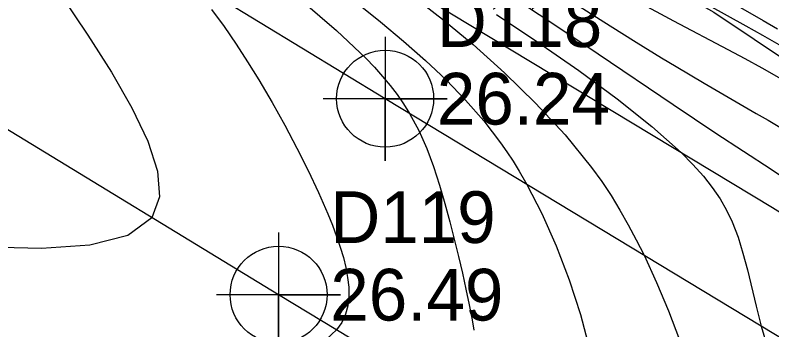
# Model space of a CAD drawing. Extents: x 2356077 to 2359823, y 225951 to 227822.
# Drawn here: x 2356540.32 to 2356576.9, y 227342.76 to 227357.98 of the extents above; entities that cross this region are included whole.
import ezdxf

# ---------------------------------------------------------------- set-up
doc = ezdxf.new("R2010")
doc.units = 0
for name, color, linetype in [('DTM Contours Major', 7, 'Continuous'), ('DTM Contours Minor', 7, 'Continuous'), ('Exist DTM Crownline', 7, 'Continuous'), ('Exist DTM Crownline Cogo Elevation', 7, 'Continuous'), ('Exist DTM Crownline Cogo Number', 7, 'Continuous'), ('Exist DTM Crownline Cogo Point CELL', 7, 'Continuous'), ('Exist Roads EOP', 7, 'Continuous'), ('Exist Roads EOP Cogo Elevation', 7, 'Continuous'), ('Exist Roads EOP Cogo Number', 7, 'Continuous'), ('Exist Roads EOP Cogo Point CELL', 7, 'Continuous'), ('PH Exist DTM Breakline', 7, 'Continuous')]:
    doc.layers.add(name, color=color, linetype=linetype)

msp = doc.modelspace()

# ---------------------------------------------------------------- linework, layer by layer
at = {"layer": 'DTM Contours Major'}
for points in [[(2356556.922, 227358.51), (2356557.979, 227357.665), (2356559.099, 227356.731), (2356560.159, 227355.796), (2356561.157, 227354.847), (2356562.093, 227353.875), (2356562.966, 227352.868), (2356563.775, 227351.814), (2356564.085, 227351.371), (2356564.386, 227350.914), (2356564.68, 227350.44), (2356564.988, 227349.91), (2356565.05, 227349.801), (2356565.779, 227348.385), (2356566.47, 227346.832), (2356567.1, 227345.19), (2356567.644, 227343.51), (2356568.079, 227341.839)], [(2356570.43, 227358.625), (2356572.147, 227357.705), (2356574.762, 227356.324), (2356575.582, 227355.886), (2356576.407, 227355.436), (2356577.238, 227354.964)]]:
    msp.add_lwpolyline(points, dxfattribs=at)
at = {"layer": 'DTM Contours Minor'}
for points in [[(2356539.639, 227378.086), (2356541.202, 227377.019), (2356542.635, 227376.076), (2356544.024, 227375.195), (2356545.357, 227374.378), (2356546.623, 227373.628), (2356547.809, 227372.949), (2356548.904, 227372.342), (2356549.864, 227371.827), (2356550.762, 227371.362), (2356552.354, 227370.565), (2356553.203, 227370.143), (2356554.01, 227369.737), (2356555.781, 227368.833), (2356557.702, 227367.837), (2356561, 227366.105), (2356567.785, 227362.504), (2356569.809, 227361.421), (2356571.64, 227360.43), (2356573.429, 227359.449), (2356575.043, 227358.55), (2356576.483, 227357.729), (2356577.177, 227357.325)], [(2356539.774, 227373.824), (2356540.525, 227373.334), (2356542.082, 227372.335), (2356542.897, 227371.819), (2356544.671, 227370.704), (2356546.535, 227369.546), (2356548.449, 227368.371), (2356550.369, 227367.206), (2356552.256, 227366.079), (2356554.066, 227365.015), (2356556.325, 227363.716), (2356558.482, 227362.476), (2356559.905, 227361.64), (2356560.626, 227361.207), (2356561.36, 227360.761), (2356562.108, 227360.298), (2356562.876, 227359.815), (2356564.706, 227358.635), (2356566.6, 227357.383), (2356568.505, 227356.106), (2356572.126, 227353.66), (2356574.193, 227352.281), (2356576.862, 227350.533), (2356577.456, 227350.13)], [(2356539.777, 227362.828), (2356541.138, 227360.957), (2356542.504, 227359.003), (2356543.832, 227357.019), (2356544.97, 227355.227), (2356545.963, 227353.503), (2356546.733, 227351.892), (2356547.203, 227350.439), (2356547.295, 227349.189), (2356546.932, 227348.189), (2356545.764, 227347.326), (2356543.926, 227346.852), (2356541.589, 227346.691), (2356538.927, 227346.768)], [(2356566.493, 227359.12), (2356569.079, 227357.473), (2356570.338, 227356.676), (2356571.557, 227355.92), (2356572.263, 227355.492), (2356573.624, 227354.687), (2356576.139, 227353.233), (2356576.711, 227352.898), (2356577.277, 227352.559)], [(2356559.618, 227358.852), (2356560.98, 227357.785), (2356562.453, 227356.556), (2356563.974, 227355.195), (2356565.479, 227353.733), (2356566.904, 227352.198), (2356568.184, 227350.621), (2356568.672, 227349.941), (2356569.127, 227349.255), (2356569.554, 227348.559), (2356569.958, 227347.849), (2356570.345, 227347.121), (2356570.718, 227346.372), (2356571.324, 227345.057), (2356571.9, 227343.69), (2356572.438, 227342.288)], [(2356572.934, 227358.974), (2356575.634, 227357.472), (2356576.446, 227357.013), (2356577.229, 227356.565)], [(2356554.238, 227358.619), (2356555.857, 227357.243), (2356557.263, 227355.903), (2356557.683, 227355.462), (2356558.075, 227355.022), (2356558.44, 227354.582), (2356558.779, 227354.139), (2356559.092, 227353.689), (2356559.38, 227353.231), (2356559.829, 227352.4), (2356560.213, 227351.54), (2356560.544, 227350.661), (2356560.832, 227349.769), (2356561.089, 227348.873), (2356561.326, 227347.981), (2356561.541, 227347.142), (2356561.745, 227346.318), (2356561.935, 227345.513), (2356562.11, 227344.732), (2356562.267, 227343.979), (2356562.403, 227343.257), (2356562.489, 227342.743)], [(2356549.811, 227358.258), (2356550.425, 227357.427), (2356551.005, 227356.585), (2356551.558, 227355.729), (2356552.092, 227354.862), (2356552.738, 227353.763), (2356553.357, 227352.657), (2356553.943, 227351.554), (2356554.489, 227350.464), (2356554.989, 227349.399), (2356555.435, 227348.37), (2356555.656, 227347.82), (2356555.857, 227347.285), (2356556.033, 227346.765), (2356556.183, 227346.261), (2356556.303, 227345.772), (2356556.391, 227345.301), (2356556.444, 227344.823), (2356556.452, 227344.365), (2356556.404, 227343.929), (2356556.294, 227343.516), (2356556.114, 227343.128), (2356555.856, 227342.766), (2356555.376, 227342.322)], [(2356563.583, 227358.014), (2356565.589, 227356.679), (2356567.56, 227355.306), (2356569.421, 227353.931), (2356571.095, 227352.594), (2356572.508, 227351.333), (2356573.083, 227350.754), (2356573.584, 227350.193), (2356574.018, 227349.644), (2356574.39, 227349.097), (2356574.709, 227348.546), (2356574.98, 227347.98), (2356575.263, 227347.249), (2356575.5, 227346.48), (2356575.713, 227345.669), (2356576.137, 227343.905), (2356576.386, 227342.942), (2356576.683, 227341.911)]]:
    msp.add_lwpolyline(points, dxfattribs=at)
at = {"layer": 'Exist DTM Crownline'}
msp.add_lwpolyline([(2357542.756, 226741.609), (2357459.889, 226792.427), (2357374.177, 226844.74), (2357291.426, 226895.083), (2357208.118, 226946.275), (2357125.882, 226996.539), (2357045.017, 227045.595), (2356966.337, 227093.498), (2356883.413, 227143.712), (2356799.704, 227194.618), (2356722.637, 227241.528), (2356636.765, 227293.74), (2356553.053, 227344.465), (2356470.397, 227394.758), (2356383.201, 227447.638), (2356299.889, 227498.478), (2356223.248, 227545.375)], dxfattribs=at)
at = {"layer": 'Exist DTM Crownline Cogo Point CELL'}
msp.add_lwpolyline([(2356553.053, 227347.465), (2356553.053, 227341.465), (2356553.053, 227344.465), (2356556.053, 227344.465), (2356550.053, 227344.465)], dxfattribs=at)
msp.add_circle((2356553.053, 227344.465), 2.344, dxfattribs=at)
at = {"layer": 'Exist Roads EOP'}
msp.add_lwpolyline([(2357548.158, 226751.097), (2357465.654, 226801.744), (2357379.741, 226854.27), (2357296.317, 226905.048), (2357214.489, 226955.136), (2357131.706, 227005.719), (2357050.471, 227054.837), (2356971.347, 227103.361), (2356888.766, 227153.021), (2356805.008, 227204.071), (2356729.232, 227250.322), (2356641.873, 227303.321), (2356558.204, 227353.942), (2356475.441, 227404.348), (2356389.192, 227456.864), (2356305.906, 227507.596), (2356229.771, 227554.142)], dxfattribs=at)
at = {"layer": 'Exist Roads EOP Cogo Point CELL'}
msp.add_lwpolyline([(2356558.204, 227356.942), (2356558.204, 227350.942), (2356558.204, 227353.942), (2356561.204, 227353.942), (2356555.204, 227353.942)], dxfattribs=at)
msp.add_circle((2356558.204, 227353.942), 2.344, dxfattribs=at)
at = {"layer": 'PH Exist DTM Breakline'}
for points in [[(2356540.801, 227377.037), (2356550.98, 227371.485), (2356559.941, 227366.076), (2356566.868, 227362.182), (2356574.084, 227358.125), (2356579.995, 227354.183), (2356584.03, 227350.631), (2356587.393, 227350.094), (2356589.388, 227352.777), (2356589.641, 227355.674), (2356588.263, 227359.07), (2356581.624, 227367.519), (2356571.488, 227373.218), (2356561.757, 227376.817), (2356551.447, 227384.392), (2356542.95, 227390.282), (2356536.504, 227395.019), (2356529.262, 227396.485), (2356518.661, 227402.483), (2356494.027, 227416.78), (2356475.53, 227428.224), (2356455.317, 227439.587), (2356431.832, 227452.612)], [(2356855.847, 227178.772), (2356834.49, 227192.255), (2356810.399, 227206.967), (2356788.735, 227220.136), (2356766.278, 227233.766), (2356744.171, 227246.698), (2356720.307, 227261.266), (2356695.176, 227276.508), (2356674.936, 227288.289), (2356652.397, 227302.228), (2356630.481, 227315.802), (2356612.536, 227326.207), (2356593.177, 227338.498), (2356576.924, 227348.664), (2356557.519, 227360.393), (2356536.799, 227373.48)]]:
    msp.add_lwpolyline(points, dxfattribs=at)

# ---------------------------------------------------------------- texts
at = {"layer": 'Exist DTM Crownline Cogo Elevation'}
msp.add_text('26.49', height=2.5, dxfattribs=at).set_placement((2356555.553, 227343.215))
at = {"layer": 'Exist DTM Crownline Cogo Number'}
msp.add_text('D119', height=2.5, dxfattribs=at).set_placement((2356555.553, 227346.965))
at = {"layer": 'Exist Roads EOP Cogo Elevation'}
msp.add_text('26.24', height=2.5, dxfattribs=at).set_placement((2356560.704, 227352.693))
at = {"layer": 'Exist Roads EOP Cogo Number'}
msp.add_text('D118', height=2.5, dxfattribs=at).set_placement((2356560.704, 227356.443))

doc.saveas('drawing.dxf')
